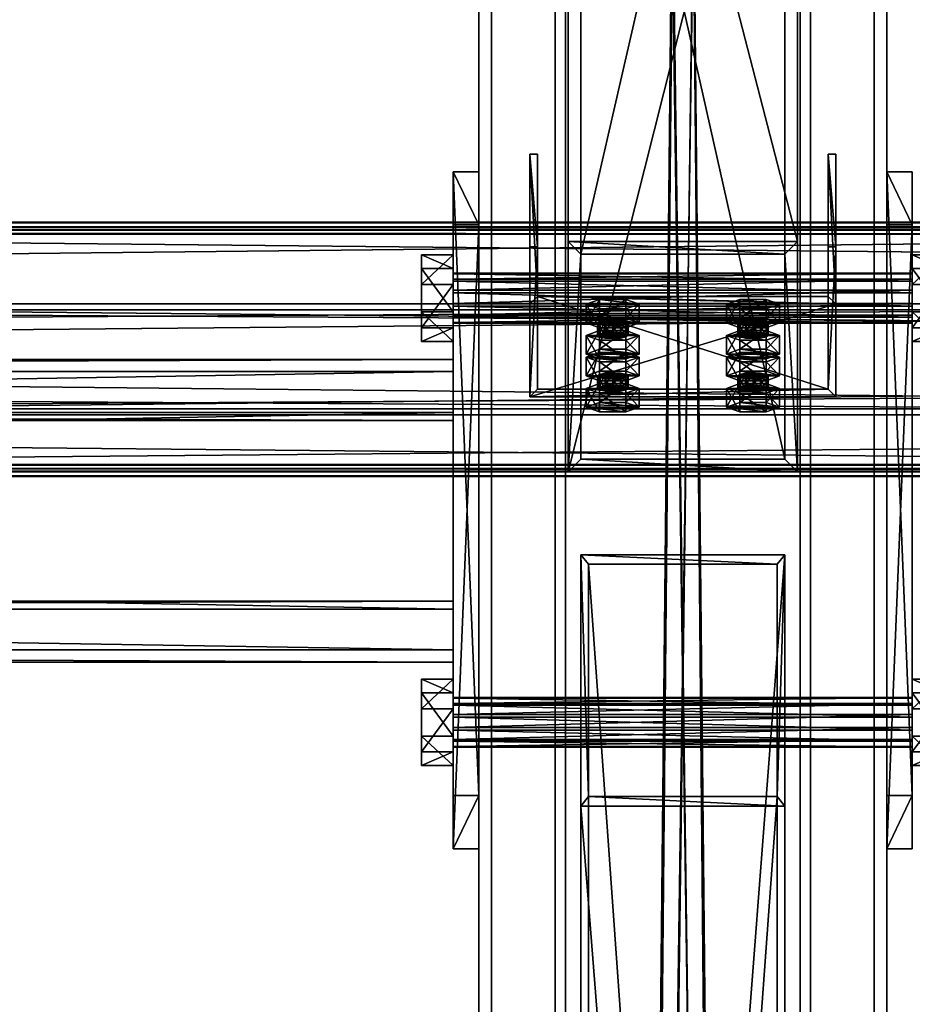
# Model space of a CAD drawing. Header units: millimetres. Extents: x -333 to 67333, y -930 to 39730.
# Tile 482 of 656: x 22040 to 22390, y 13531 to 13917. Entities that reach past the tile are written whole.
import ezdxf

# ---------------------------------------------------------------- set-up
doc = ezdxf.new("R2010")
doc.units = ezdxf.units.MM
for name, color, linetype in [('13', 7, 'Continuous'), ('3', 7, 'Continuous'), ('4', 7, 'Continuous'), ('5', 7, 'Continuous'), ('6', 7, 'Continuous'), ('7', 7, 'Continuous'), ('95', 7, 'Continuous'), ('99', 7, 'Continuous')]:
    doc.layers.add(name, color=color, linetype=linetype)

msp = doc.modelspace()

# ---------------------------------------------------------------- meshes
at = {"layer": '13', "color": 30}
mesh = msp.add_polyface(dxfattribs=at)
corners = [(22900.01, 13834.19, 6372.77), (22900.01, 13761.8, 6357.38), (16100.01, 13761.8, 6357.38), (16100.01, 13834.19, 6372.77), (22900.01, 13802.97, 6163.71), (16100.01, 13802.97, 6163.71), (22900.01, 13742.32, 6150.82), (16100.01, 13742.32, 6150.82), (22900.01, 13739.62, 6163.54), (16100.01, 13739.62, 6163.54), (22900.01, 13737.67, 6163.12), (16100.01, 13737.67, 6163.12), (22900.01, 13740.78, 6148.45), (16100.01, 13740.78, 6148.45), (22900.01, 13805.34, 6162.17), (16100.01, 13805.34, 6162.17), (22900.01, 13764.18, 6355.84), (16100.01, 13764.18, 6355.84), (22900.01, 13832.65, 6370.4), (16100.01, 13832.65, 6370.4), (22900.01, 13835.35, 6357.68), (16100.01, 13835.35, 6357.68), (22900.01, 13837.31, 6358.1), (16100.01, 13837.31, 6358.1)]
mesh.append_faces([[corners[k] for k in face] for face in [(0, 2, 3, 3), (1, 5, 2, 2), (4, 7, 5, 5), (6, 9, 7, 7), (8, 11, 9, 9), (10, 13, 11, 11), (12, 15, 13, 13), (14, 17, 15, 15), (16, 19, 17, 17), (18, 21, 19, 19), (20, 23, 21, 21), (22, 3, 23, 23), (8, 12, 10, 10), (20, 0, 22, 22), (13, 9, 11, 11)]], dxfattribs={"vtx0": -1, "color": 30})
mesh.append_faces([[corners[k] for k in face] for face in [(12, 6, 14, 14), (14, 1, 16, 16), (16, 0, 18, 18), (18, 0, 20, 20), (3, 19, 23, 23), (19, 2, 17, 17), (17, 2, 15, 15), (15, 5, 13, 13)]], dxfattribs={"vtx0": -1, "vtx1": -1, "color": 30})
mesh.append_faces([[corners[k] for k in face] for face in [(12, 8, 6, 6), (14, 6, 4, 4), (14, 4, 1, 1), (16, 1, 0, 0), (19, 3, 2, 2), (15, 2, 5, 5), (13, 5, 7, 7), (13, 7, 9, 9)]], dxfattribs={"vtx0": -1, "vtx2": -1, "vtx3": -1, "color": 30})
mesh.append_faces([[corners[k] for k in face] for face in [(21, 23, 19, 19)]], dxfattribs={"vtx1": -1, "color": 30})
mesh.append_faces([[corners[k] for k in face] for face in [(0, 1, 2, 2), (1, 4, 5, 5), (4, 6, 7, 7), (6, 8, 9, 9), (8, 10, 11, 11), (10, 12, 13, 13), (12, 14, 15, 15), (14, 16, 17, 17), (16, 18, 19, 19), (18, 20, 21, 21), (20, 22, 23, 23), (22, 0, 3, 3)]], dxfattribs={"vtx2": -1, "vtx3": -1, "color": 30})
mesh = msp.add_polyface(dxfattribs=at)
corners = [(28500.01, 13834.19, 6372.77), (28500.01, 13761.8, 6357.38), (21700.01, 13761.8, 6357.38), (21700.01, 13834.19, 6372.77), (28500.01, 13802.97, 6163.71), (21700.01, 13802.97, 6163.71), (28500.01, 13742.32, 6150.82), (21700.01, 13742.32, 6150.82), (28500.01, 13739.62, 6163.54), (21700.01, 13739.62, 6163.54), (28500.01, 13737.67, 6163.12), (21700.01, 13737.67, 6163.12), (28500.01, 13740.78, 6148.45), (21700.01, 13740.78, 6148.45), (28500.01, 13805.34, 6162.17), (21700.01, 13805.34, 6162.17), (28500.01, 13764.18, 6355.84), (21700.01, 13764.18, 6355.84), (28500.01, 13832.65, 6370.4), (21700.01, 13832.65, 6370.4), (28500.01, 13835.35, 6357.68), (21700.01, 13835.35, 6357.68), (28500.01, 13837.31, 6358.1), (21700.01, 13837.31, 6358.1)]
mesh.append_faces([[corners[k] for k in face] for face in [(0, 2, 3, 3), (1, 5, 2, 2), (4, 7, 5, 5), (6, 9, 7, 7), (8, 11, 9, 9), (10, 13, 11, 11), (12, 15, 13, 13), (14, 17, 15, 15), (16, 19, 17, 17), (18, 21, 19, 19), (20, 23, 21, 21), (22, 3, 23, 23), (18, 22, 20, 20), (8, 12, 10, 10), (13, 9, 11, 11)]], dxfattribs={"vtx0": -1, "color": 30})
mesh.append_faces([[corners[k] for k in face] for face in [(1, 16, 4, 4), (16, 0, 18, 18), (22, 18, 0, 0), (12, 6, 14, 14), (3, 19, 23, 23), (19, 2, 17, 17), (17, 2, 15, 15), (15, 5, 13, 13)]], dxfattribs={"vtx0": -1, "vtx1": -1, "color": 30})
mesh.append_faces([[corners[k] for k in face] for face in [(16, 1, 0, 0), (4, 16, 14, 14), (12, 8, 6, 6), (14, 6, 4, 4), (19, 3, 2, 2), (15, 2, 5, 5), (13, 5, 7, 7), (13, 7, 9, 9)]], dxfattribs={"vtx0": -1, "vtx2": -1, "vtx3": -1, "color": 30})
mesh.append_faces([[corners[k] for k in face] for face in [(21, 23, 19, 19)]], dxfattribs={"vtx1": -1, "color": 30})
mesh.append_faces([[corners[k] for k in face] for face in [(0, 1, 2, 2), (1, 4, 5, 5), (4, 6, 7, 7), (6, 8, 9, 9), (8, 10, 11, 11), (10, 12, 13, 13), (12, 14, 15, 15), (14, 16, 17, 17), (16, 18, 19, 19), (18, 20, 21, 21), (20, 22, 23, 23), (22, 0, 3, 3)]], dxfattribs={"vtx2": -1, "vtx3": -1, "color": 30})
at = {"layer": '3', "color": 91}
mesh = msp.add_polyface(dxfattribs=at)
corners = [(22263, 13703.27, 5976.91), (22337, 13703.27, 5976.91), (22337, 12663.27, 3783.11), (22263, 12663.27, 3783.11), (22337, 13612.2, 5957.55), (22337, 12596.4, 3814.81), (22263, 13612.2, 5957.55), (22263, 12596.4, 3814.81), (22260, 13706.96, 5977.69), (22260, 13608.51, 5956.77), (22260, 12593.69, 3816.09), (22260, 12665.98, 3781.82), (22340, 13608.51, 5956.77), (22340, 12593.69, 3816.09), (22340, 13706.96, 5977.69), (22340, 12665.98, 3781.82)]
mesh.append_faces([[corners[k] for k in face] for face in [(0, 2, 3, 3), (1, 5, 2, 2), (4, 7, 5, 5), (6, 3, 7, 7), (8, 10, 11, 11), (9, 13, 10, 10), (12, 15, 13, 13), (14, 11, 15, 15)]], dxfattribs={"vtx0": -1, "color": 91})
mesh.append_faces([[corners[k] for k in face] for face in [(9, 6, 12, 12), (6, 8, 0, 0), (0, 8, 1, 1), (12, 4, 14, 14), (4, 12, 6, 6), (14, 1, 8, 8), (11, 3, 15, 15), (3, 10, 7, 7), (7, 10, 5, 5), (15, 2, 13, 13), (2, 15, 3, 3), (13, 5, 10, 10)]], dxfattribs={"vtx0": -1, "vtx1": -1, "color": 91})
mesh.append_faces([[corners[k] for k in face] for face in [(6, 9, 8, 8), (14, 4, 1, 1), (3, 11, 10, 10), (13, 2, 5, 5)]], dxfattribs={"vtx0": -1, "vtx2": -1, "vtx3": -1, "color": 91})
mesh.append_faces([[corners[k] for k in face] for face in [(0, 1, 2, 2), (1, 4, 5, 5), (4, 6, 7, 7), (6, 0, 3, 3), (8, 9, 10, 10), (9, 12, 13, 13), (12, 14, 15, 15), (14, 8, 11, 11)]], dxfattribs={"vtx2": -1, "vtx3": -1, "color": 91})
at = {"layer": '4', "color": 171}
mesh = msp.add_polyface(dxfattribs=at)
corners = [(22340, 13744.47, 5985.67), (22260, 13744.47, 5985.67), (22260, 14100.59, 5226.59), (22340, 14100.59, 5226.59), (22260, 13824.82, 6002.74), (22260, 14173.01, 5260.57), (22340, 13824.82, 6002.74), (22340, 14173.01, 5260.57), (22345, 13739.44, 5984.6), (22345, 13829.84, 6003.81), (22345, 14177.54, 5262.69), (22345, 14096.06, 5224.47), (22255, 13829.84, 6003.81), (22255, 14177.54, 5262.69), (22255, 13739.44, 5984.6), (22255, 14096.06, 5224.47)]
mesh.append_faces([[corners[k] for k in face] for face in [(0, 2, 3, 3), (1, 5, 2, 2), (4, 7, 5, 5), (6, 3, 7, 7), (8, 10, 11, 11), (9, 13, 10, 10), (12, 15, 13, 13), (14, 11, 15, 15)]], dxfattribs={"vtx0": -1, "color": 171})
mesh.append_faces([[corners[k] for k in face] for face in [(9, 6, 12, 12), (6, 8, 0, 0), (0, 8, 1, 1), (12, 4, 14, 14), (4, 12, 6, 6), (14, 1, 8, 8), (11, 3, 15, 15), (3, 10, 7, 7), (7, 10, 5, 5), (15, 2, 13, 13), (2, 15, 3, 3), (13, 5, 10, 10)]], dxfattribs={"vtx0": -1, "vtx1": -1, "color": 171})
mesh.append_faces([[corners[k] for k in face] for face in [(6, 9, 8, 8), (14, 4, 1, 1), (3, 11, 10, 10), (13, 2, 5, 5)]], dxfattribs={"vtx0": -1, "vtx2": -1, "vtx3": -1, "color": 171})
mesh.append_faces([[corners[k] for k in face] for face in [(0, 1, 2, 2), (1, 4, 5, 5), (4, 6, 7, 7), (6, 0, 3, 3), (8, 9, 10, 10), (9, 12, 13, 13), (12, 14, 15, 15), (14, 8, 11, 11)]], dxfattribs={"vtx2": -1, "vtx3": -1, "color": 171})
at = {"layer": '5', "color": 131}
mesh = msp.add_polyface(dxfattribs=at)
corners = [(22346, 9415, 2984), (22254, 9415, 2984), (22254, 19384.97, 2984), (22346, 19384.97, 2984), (22254, 9415, 3076), (22254, 19384.97, 3076), (22346, 9415, 3076), (22346, 19384.97, 3076), (22350, 9415, 2980), (22350, 9415, 3080), (22350, 19384.97, 3080), (22350, 19384.97, 2980), (22250, 9415, 3080), (22250, 19384.97, 3080), (22250, 9415, 2980), (22250, 19384.97, 2980)]
mesh.append_faces([[corners[k] for k in face] for face in [(0, 2, 3, 3), (1, 5, 2, 2), (4, 7, 5, 5), (6, 3, 7, 7), (8, 10, 11, 11), (9, 13, 10, 10), (12, 15, 13, 13), (14, 11, 15, 15)]], dxfattribs={"vtx0": -1, "color": 131})
mesh.append_faces([[corners[k] for k in face] for face in [(9, 6, 12, 12), (6, 8, 0, 0), (0, 8, 1, 1), (12, 4, 14, 14), (4, 12, 6, 6), (14, 1, 8, 8), (11, 3, 15, 15), (3, 10, 7, 7), (7, 10, 5, 5), (15, 2, 13, 13), (2, 15, 3, 3), (13, 5, 10, 10)]], dxfattribs={"vtx0": -1, "vtx1": -1, "color": 131})
mesh.append_faces([[corners[k] for k in face] for face in [(6, 9, 8, 8), (14, 4, 1, 1), (3, 11, 10, 10), (13, 2, 5, 5)]], dxfattribs={"vtx0": -1, "vtx2": -1, "vtx3": -1, "color": 131})
mesh.append_faces([[corners[k] for k in face] for face in [(0, 1, 2, 2), (1, 4, 5, 5), (4, 6, 7, 7), (6, 0, 3, 3), (8, 9, 10, 10), (9, 12, 13, 13), (12, 14, 15, 15), (14, 8, 11, 11)]], dxfattribs={"vtx2": -1, "vtx3": -1, "color": 131})
mesh = msp.add_polyface(dxfattribs=at)
corners = [(16789.96, 13688.8, 6008.63), (16789.96, 13778.79, 6027.75), (22209.97, 13778.79, 6027.75), (22209.97, 13688.8, 6008.63), (16789.96, 13759.67, 6117.74), (22209.97, 13759.67, 6117.74), (16789.96, 13669.68, 6098.62), (22209.97, 13669.68, 6098.62), (16789.96, 13685.72, 6003.88), (16789.96, 13664.93, 6101.7), (22209.97, 13664.93, 6101.7), (22209.97, 13685.72, 6003.88), (16789.96, 13762.75, 6122.49), (22209.97, 13762.75, 6122.49), (16789.96, 13783.54, 6024.67), (22209.97, 13783.54, 6024.67)]
mesh.append_faces([[corners[k] for k in face] for face in [(0, 2, 3, 3), (1, 5, 2, 2), (4, 7, 5, 5), (6, 3, 7, 7), (8, 10, 11, 11), (9, 13, 10, 10), (12, 15, 13, 13), (14, 11, 15, 15)]], dxfattribs={"vtx0": -1, "color": 131})
mesh.append_faces([[corners[k] for k in face] for face in [(8, 6, 9, 9), (6, 8, 0, 0), (0, 8, 1, 1), (12, 4, 14, 14), (4, 9, 6, 6), (11, 3, 15, 15), (3, 10, 7, 7), (7, 10, 5, 5), (15, 2, 13, 13), (2, 15, 3, 3), (13, 5, 10, 10)]], dxfattribs={"vtx0": -1, "vtx1": -1, "color": 131})
mesh.append_faces([[corners[k] for k in face] for face in [(1, 8, 14, 14), (4, 12, 9, 9), (14, 4, 1, 1), (3, 11, 10, 10), (13, 2, 5, 5)]], dxfattribs={"vtx0": -1, "vtx2": -1, "vtx3": -1, "color": 131})
mesh.append_faces([[corners[k] for k in face] for face in [(0, 1, 2, 2), (1, 4, 5, 5), (4, 6, 7, 7), (6, 0, 3, 3), (8, 9, 10, 10), (9, 12, 13, 13), (12, 14, 15, 15), (14, 8, 11, 11)]], dxfattribs={"vtx2": -1, "vtx3": -1, "color": 131})
at = {"layer": '6', "color": 2}
mesh = msp.add_polyface(dxfattribs=at)
corners = [(22380, 19380.14, 7183.53), (22220, 19380.14, 7183.53), (22220, 7954.94, 4755.1), (22380, 7954.94, 4755.1), (22380, 19380.14, 7347.1), (22380, 7921.68, 4911.61), (22220, 19380.14, 7347.1), (22220, 7921.68, 4911.61), (22225, 7953.9, 4759.99), (22375, 7953.9, 4759.99), (22375, 7922.72, 4906.72), (22225, 7922.72, 4906.72), (22375, 19380.14, 7188.64), (22375, 19380.14, 7341.99), (22225, 19380.14, 7188.64), (22225, 19380.14, 7341.99)]
mesh.append_faces([[corners[k] for k in face] for face in [(0, 2, 3, 3), (4, 3, 5, 5), (6, 5, 7, 7), (1, 7, 2, 2), (12, 10, 9, 9), (14, 9, 8, 8), (15, 8, 11, 11), (13, 11, 10, 10)]], dxfattribs={"vtx0": -1, "color": 2})
mesh.append_faces([[corners[k] for k in face] for face in [(2, 8, 3, 3), (8, 7, 11, 11), (11, 7, 10, 10), (3, 9, 5, 5), (9, 3, 8, 8), (5, 10, 7, 7), (0, 12, 1, 1), (12, 4, 13, 13), (13, 4, 15, 15), (1, 14, 6, 6), (14, 1, 12, 12), (6, 15, 4, 4)]], dxfattribs={"vtx0": -1, "vtx1": -1, "color": 2})
mesh.append_faces([[corners[k] for k in face] for face in [(8, 2, 7, 7), (5, 9, 10, 10), (12, 0, 4, 4), (6, 14, 15, 15)]], dxfattribs={"vtx0": -1, "vtx2": -1, "vtx3": -1, "color": 2})
mesh.append_faces([[corners[k] for k in face] for face in [(0, 1, 2, 2), (4, 0, 3, 3), (6, 4, 5, 5), (1, 6, 7, 7), (12, 13, 10, 10), (14, 12, 9, 9), (15, 14, 8, 8), (13, 15, 11, 11)]], dxfattribs={"vtx2": -1, "vtx3": -1, "color": 2})
at = {"layer": '7', "color": 6}
mesh = msp.add_polyface(dxfattribs=at)
corners = [(22240.01, 13768.96, 6333.35), (22360.01, 13768.96, 6333.35), (22360.01, 13805.34, 6162.17), (22240.01, 13805.34, 6162.17), (22360.01, 13827.65, 6345.82), (22360.01, 13864.03, 6174.64), (22357.01, 13827.65, 6345.82), (22357.01, 13864.03, 6174.64), (22357.01, 13771.89, 6333.97), (22357.01, 13808.28, 6162.79), (22243.01, 13771.89, 6333.97), (22243.01, 13808.28, 6162.79), (22243.01, 13827.65, 6345.82), (22243.01, 13864.03, 6174.64), (22240.01, 13827.65, 6345.82), (22240.01, 13864.03, 6174.64)]
mesh.append_faces([[corners[k] for k in face] for face in [(0, 2, 3, 3), (1, 5, 2, 2), (4, 7, 5, 5), (6, 9, 7, 7), (8, 11, 9, 9), (10, 13, 11, 11), (12, 15, 13, 13), (14, 3, 15, 15), (12, 0, 14, 14), (7, 2, 5, 5)]], dxfattribs={"vtx0": -1, "color": 6})
mesh.append_faces([[corners[k] for k in face] for face in [(1, 8, 4, 4), (8, 0, 10, 10), (10, 0, 12, 12), (3, 11, 15, 15), (11, 2, 9, 9), (9, 2, 7, 7)]], dxfattribs={"vtx0": -1, "vtx1": -1, "color": 6})
mesh.append_faces([[corners[k] for k in face] for face in [(8, 1, 0, 0), (11, 3, 2, 2)]], dxfattribs={"vtx0": -1, "vtx2": -1, "vtx3": -1, "color": 6})
mesh.append_faces([[corners[k] for k in face] for face in [(6, 4, 8, 8), (13, 15, 11, 11)]], dxfattribs={"vtx1": -1, "color": 6})
mesh.append_faces([[corners[k] for k in face] for face in [(0, 1, 2, 2), (1, 4, 5, 5), (4, 6, 7, 7), (6, 8, 9, 9), (8, 10, 11, 11), (10, 12, 13, 13), (12, 14, 15, 15), (14, 0, 3, 3)]], dxfattribs={"vtx2": -1, "vtx3": -1, "color": 6})
at = {"layer": '95', "color": 7}
mesh = msp.add_polyface(dxfattribs=at)
corners = [(22209.97, 13651.08, 6047.59), (22209.97, 13650.81, 6042.42), (22389.97, 13650.81, 6042.42), (22389.97, 13651.08, 6047.59), (22209.97, 13647.99, 6038.08), (22389.97, 13647.99, 6038.08), (22209.97, 13643.38, 6035.73), (22389.97, 13643.38, 6035.73), (22209.97, 13638.21, 6036), (22389.97, 13638.21, 6036), (22209.97, 13633.87, 6038.82), (22389.97, 13633.87, 6038.82), (22209.97, 13631.52, 6043.43), (22389.97, 13631.52, 6043.43), (22209.97, 13631.79, 6048.6), (22389.97, 13631.79, 6048.6), (22209.97, 13634.61, 6052.94), (22389.97, 13634.61, 6052.94), (22209.97, 13639.22, 6055.29), (22389.97, 13639.22, 6055.29), (22209.97, 13644.39, 6055.02), (22389.97, 13644.39, 6055.02), (22209.97, 13648.73, 6052.2), (22389.97, 13648.73, 6052.2), (22389.97, 13658.24, 6049.11), (22389.97, 13652.89, 6032.64), (22402.47, 13652.89, 6032.64), (22402.47, 13658.24, 6049.11), (22389.97, 13635.95, 6029.04), (22402.47, 13635.95, 6029.04), (22389.97, 13624.36, 6041.91), (22402.47, 13624.36, 6041.91), (22389.97, 13629.71, 6058.39), (22402.47, 13629.71, 6058.39), (22389.97, 13646.65, 6061.99), (22402.47, 13646.65, 6061.99), (22197.47, 13658.24, 6049.11), (22197.47, 13652.89, 6032.64), (22209.97, 13652.89, 6032.64), (22209.97, 13658.24, 6049.11), (22197.47, 13635.95, 6029.04), (22209.97, 13635.95, 6029.04), (22197.47, 13624.36, 6041.91), (22209.97, 13624.36, 6041.91), (22197.47, 13629.71, 6058.39), (22209.97, 13629.71, 6058.39), (22197.47, 13646.65, 6061.99), (22209.97, 13646.65, 6061.99), (22209.97, 13817.37, 6082.94), (22209.97, 13817.1, 6077.77), (22389.97, 13817.1, 6077.77), (22389.97, 13817.37, 6082.94), (22209.97, 13814.28, 6073.43), (22389.97, 13814.28, 6073.43), (22209.97, 13809.67, 6071.08), (22389.97, 13809.67, 6071.08), (22209.97, 13804.5, 6071.35), (22389.97, 13804.5, 6071.35), (22209.97, 13800.16, 6074.17), (22389.97, 13800.16, 6074.17), (22209.97, 13797.81, 6078.78), (22389.97, 13797.81, 6078.78), (22209.97, 13798.08, 6083.95), (22389.97, 13798.08, 6083.95), (22209.97, 13800.9, 6088.29), (22389.97, 13800.9, 6088.29), (22209.97, 13805.51, 6090.64), (22389.97, 13805.51, 6090.64), (22209.97, 13810.68, 6090.37), (22389.97, 13810.68, 6090.37), (22209.97, 13815.02, 6087.55), (22389.97, 13815.02, 6087.55), (22389.97, 13824.53, 6084.46), (22389.97, 13819.18, 6067.99), (22402.47, 13819.18, 6067.99), (22402.47, 13824.53, 6084.46), (22389.97, 13802.24, 6064.38), (22402.47, 13802.24, 6064.38), (22389.97, 13790.65, 6077.26), (22402.47, 13790.65, 6077.26), (22389.97, 13796, 6093.73), (22402.47, 13796, 6093.73), (22389.97, 13812.94, 6097.33), (22402.47, 13812.94, 6097.33), (22197.47, 13824.53, 6084.46), (22197.47, 13819.18, 6067.99), (22209.97, 13819.18, 6067.99), (22209.97, 13824.53, 6084.46), (22197.47, 13802.24, 6064.38), (22209.97, 13802.24, 6064.38), (22197.47, 13790.65, 6077.26), (22209.97, 13790.65, 6077.26), (22197.47, 13796, 6093.73), (22209.97, 13796, 6093.73), (22197.47, 13812.94, 6097.33), (22209.97, 13812.94, 6097.33)]
mesh.append_faces([[corners[k] for k in face] for face in [(0, 2, 3, 3), (1, 5, 2, 2), (4, 7, 5, 5), (6, 9, 7, 7), (8, 11, 9, 9), (10, 13, 11, 11), (12, 15, 13, 13), (14, 17, 15, 15), (16, 19, 17, 17), (18, 21, 19, 19), (20, 23, 21, 21), (22, 3, 23, 23), (4, 8, 6, 6), (16, 20, 18, 18), (21, 17, 19, 19), (9, 5, 7, 7), (24, 26, 27, 27), (25, 29, 26, 26), (28, 31, 29, 29), (30, 33, 31, 31), (32, 35, 33, 33), (34, 27, 35, 35), (25, 30, 28, 28), (32, 24, 34, 34), (27, 33, 35, 35), (31, 26, 29, 29), (36, 38, 39, 39), (37, 41, 38, 38), (40, 43, 41, 41), (42, 45, 43, 43), (44, 47, 45, 45), (46, 39, 47, 47), (37, 42, 40, 40), (44, 36, 46, 46), (39, 45, 47, 47), (43, 38, 41, 41), (48, 50, 51, 51), (49, 53, 50, 50), (52, 55, 53, 53), (54, 57, 55, 55), (56, 59, 57, 57), (58, 61, 59, 59), (60, 63, 61, 61), (62, 65, 63, 63), (64, 67, 65, 65), (66, 69, 67, 67), (68, 71, 69, 69), (70, 51, 71, 71), (52, 56, 54, 54), (64, 68, 66, 66), (71, 67, 69, 69), (57, 53, 55, 55), (72, 74, 75, 75), (73, 77, 74, 74), (76, 79, 77, 77), (78, 81, 79, 79), (80, 83, 81, 81), (82, 75, 83, 83), (73, 78, 76, 76), (80, 72, 82, 82), (75, 81, 83, 83), (79, 74, 77, 77), (84, 86, 87, 87), (85, 89, 86, 86), (88, 91, 89, 89), (90, 93, 91, 91), (92, 95, 93, 93), (94, 87, 95, 95), (85, 90, 88, 88), (92, 84, 94, 94), (87, 93, 95, 95), (91, 86, 89, 89)]], dxfattribs={"vtx0": -1, "color": 7})
mesh.append_faces([[corners[k] for k in face] for face in [(8, 4, 10, 10), (10, 1, 12, 12), (12, 0, 14, 14), (14, 22, 16, 16), (17, 23, 15, 15), (15, 3, 13, 13), (13, 5, 11, 11), (11, 5, 9, 9), (30, 24, 32, 32), (33, 26, 31, 31), (42, 37, 44, 44), (45, 39, 43, 43), (56, 52, 58, 58), (58, 49, 60, 60), (60, 48, 62, 62), (62, 70, 64, 64), (67, 71, 65, 65), (65, 71, 63, 63), (63, 51, 61, 61), (61, 50, 59, 59), (59, 53, 57, 57), (78, 72, 80, 80), (81, 74, 79, 79), (90, 85, 92, 92), (93, 86, 91, 91)]], dxfattribs={"vtx0": -1, "vtx1": -1, "color": 7})
mesh.append_faces([[corners[k] for k in face] for face in [(10, 4, 1, 1), (12, 1, 0, 0), (14, 0, 22, 22), (16, 22, 20, 20), (17, 21, 23, 23), (15, 23, 3, 3), (13, 3, 2, 2), (13, 2, 5, 5), (30, 25, 24, 24), (33, 27, 26, 26), (44, 37, 36, 36), (43, 39, 38, 38), (58, 52, 49, 49), (60, 49, 48, 48), (62, 48, 70, 70), (64, 70, 68, 68), (63, 71, 51, 51), (61, 51, 50, 50), (59, 50, 53, 53), (78, 73, 72, 72), (81, 75, 74, 74), (92, 85, 84, 84), (93, 87, 86, 86)]], dxfattribs={"vtx0": -1, "vtx2": -1, "vtx3": -1, "color": 7})
mesh.append_faces([[corners[k] for k in face] for face in [(0, 1, 2, 2), (1, 4, 5, 5), (4, 6, 7, 7), (6, 8, 9, 9), (8, 10, 11, 11), (10, 12, 13, 13), (12, 14, 15, 15), (14, 16, 17, 17), (16, 18, 19, 19), (18, 20, 21, 21), (20, 22, 23, 23), (22, 0, 3, 3), (24, 25, 26, 26), (25, 28, 29, 29), (28, 30, 31, 31), (30, 32, 33, 33), (32, 34, 35, 35), (34, 24, 27, 27), (36, 37, 38, 38), (37, 40, 41, 41), (40, 42, 43, 43), (42, 44, 45, 45), (44, 46, 47, 47), (46, 36, 39, 39), (48, 49, 50, 50), (49, 52, 53, 53), (52, 54, 55, 55), (54, 56, 57, 57), (56, 58, 59, 59), (58, 60, 61, 61), (60, 62, 63, 63), (62, 64, 65, 65), (64, 66, 67, 67), (66, 68, 69, 69), (68, 70, 71, 71), (70, 48, 51, 51), (72, 73, 74, 74), (73, 76, 77, 77), (76, 78, 79, 79), (78, 80, 81, 81), (80, 82, 83, 83), (82, 72, 75, 75), (84, 85, 86, 86), (85, 88, 89, 89), (88, 90, 91, 91), (90, 92, 93, 93), (92, 94, 95, 95), (94, 84, 87, 87)]], dxfattribs={"vtx2": -1, "vtx3": -1, "color": 7})
at = {"layer": '95', "color": 20}
mesh = msp.add_polyface(dxfattribs=at)
corners = [(22266.51, 13792.99, 6210.66), (22267.31, 13798.5, 6208.77), (22266.51, 13797.88, 6211.7), (22267.31, 13793.61, 6207.73), (22269.51, 13794.07, 6205.58), (22269.51, 13798.96, 6206.62), (22272.51, 13794.24, 6204.79), (22272.51, 13799.13, 6205.83), (22275.51, 13794.07, 6205.58), (22275.51, 13798.96, 6206.62), (22277.71, 13793.61, 6207.73), (22277.71, 13798.5, 6208.77), (22278.51, 13797.88, 6211.7), (22278.51, 13792.99, 6210.66), (22277.71, 13797.26, 6214.64), (22267.31, 13792.37, 6213.6), (22267.31, 13797.26, 6214.64), (22269.51, 13796.8, 6216.78), (22275.51, 13796.8, 6216.78), (22272.51, 13796.63, 6217.57), (22262.12, 13797.88, 6211.7), (22267.31, 13799.75, 6202.9), (22267.31, 13807.09, 6204.46), (22262.12, 13805.22, 6213.26), (22277.71, 13799.75, 6202.9), (22277.71, 13807.09, 6204.46), (22282.9, 13797.88, 6211.7), (22282.9, 13805.22, 6213.26), (22277.71, 13796.01, 6220.51), (22277.71, 13803.35, 6222.06), (22267.31, 13796.01, 6220.51), (22267.31, 13803.35, 6222.06)]
mesh.append_faces([[corners[k] for k in face] for face in [(0, 1, 2, 2), (3, 5, 1, 1), (4, 7, 5, 5), (6, 9, 7, 7), (8, 11, 9, 9), (10, 12, 11, 11), (13, 14, 12, 12), (15, 2, 16, 16), (17, 18, 19, 19), (9, 5, 7, 7), (20, 22, 23, 23), (21, 25, 22, 22), (24, 27, 25, 25), (26, 29, 27, 27), (28, 31, 29, 29), (30, 23, 31, 31), (21, 26, 24, 24), (28, 20, 30, 30), (23, 29, 31, 31), (27, 22, 25, 25)]], dxfattribs={"vtx0": -1, "color": 20})
mesh.append_faces([[corners[k] for k in face] for face in [(18, 16, 14, 14), (14, 2, 12, 12), (12, 1, 11, 11), (11, 5, 9, 9), (26, 20, 28, 28), (29, 23, 27, 27)]], dxfattribs={"vtx0": -1, "vtx1": -1, "color": 20})
mesh.append_faces([[corners[k] for k in face] for face in [(18, 17, 16, 16), (14, 16, 2, 2), (12, 2, 1, 1), (11, 1, 5, 5), (26, 21, 20, 20), (27, 23, 22, 22)]], dxfattribs={"vtx0": -1, "vtx2": -1, "vtx3": -1, "color": 20})
mesh.append_faces([[corners[k] for k in face] for face in [(3, 4, 5, 5), (4, 6, 7, 7), (6, 8, 9, 9), (8, 10, 11, 11), (20, 21, 22, 22), (21, 24, 25, 25), (24, 26, 27, 27), (26, 28, 29, 29), (28, 30, 31, 31), (30, 20, 23, 23)]], dxfattribs={"vtx2": -1, "vtx3": -1, "color": 20})
mesh = msp.add_polyface(dxfattribs=at)
corners = [(22321.51, 13792.99, 6210.66), (22322.31, 13798.5, 6208.77), (22321.51, 13797.88, 6211.7), (22322.31, 13793.61, 6207.73), (22324.51, 13794.07, 6205.58), (22324.51, 13798.96, 6206.62), (22327.51, 13794.24, 6204.79), (22327.51, 13799.13, 6205.83), (22330.51, 13794.07, 6205.58), (22330.51, 13798.96, 6206.62), (22332.71, 13793.61, 6207.73), (22332.71, 13798.5, 6208.77), (22333.51, 13797.88, 6211.7), (22333.51, 13792.99, 6210.66), (22332.71, 13797.26, 6214.64), (22322.31, 13792.37, 6213.6), (22322.31, 13797.26, 6214.64), (22324.51, 13796.8, 6216.78), (22330.51, 13796.8, 6216.78), (22327.51, 13796.63, 6217.57), (22317.12, 13797.88, 6211.7), (22322.31, 13799.75, 6202.9), (22322.31, 13807.09, 6204.46), (22317.12, 13805.22, 6213.26), (22332.71, 13799.75, 6202.9), (22332.71, 13807.09, 6204.46), (22337.9, 13797.88, 6211.7), (22337.9, 13805.22, 6213.26), (22332.71, 13796.01, 6220.51), (22332.71, 13803.35, 6222.06), (22322.31, 13796.01, 6220.51), (22322.31, 13803.35, 6222.06)]
mesh.append_faces([[corners[k] for k in face] for face in [(0, 1, 2, 2), (3, 5, 1, 1), (4, 7, 5, 5), (6, 9, 7, 7), (8, 11, 9, 9), (10, 12, 11, 11), (13, 14, 12, 12), (15, 2, 16, 16), (17, 18, 19, 19), (9, 5, 7, 7), (20, 22, 23, 23), (21, 25, 22, 22), (24, 27, 25, 25), (26, 29, 27, 27), (28, 31, 29, 29), (30, 23, 31, 31), (21, 26, 24, 24), (28, 20, 30, 30), (23, 29, 31, 31), (27, 22, 25, 25)]], dxfattribs={"vtx0": -1, "color": 20})
mesh.append_faces([[corners[k] for k in face] for face in [(18, 16, 14, 14), (14, 2, 12, 12), (12, 1, 11, 11), (11, 5, 9, 9), (26, 20, 28, 28), (29, 23, 27, 27)]], dxfattribs={"vtx0": -1, "vtx1": -1, "color": 20})
mesh.append_faces([[corners[k] for k in face] for face in [(18, 17, 16, 16), (14, 16, 2, 2), (12, 2, 1, 1), (11, 1, 5, 5), (26, 21, 20, 20), (27, 23, 22, 22)]], dxfattribs={"vtx0": -1, "vtx2": -1, "vtx3": -1, "color": 20})
mesh.append_faces([[corners[k] for k in face] for face in [(3, 4, 5, 5), (4, 6, 7, 7), (6, 8, 9, 9), (8, 10, 11, 11), (20, 21, 22, 22), (21, 24, 25, 25), (24, 26, 27, 27), (26, 28, 29, 29), (28, 30, 31, 31), (30, 20, 23, 23)]], dxfattribs={"vtx2": -1, "vtx3": -1, "color": 20})
mesh = msp.add_polyface(dxfattribs=at)
corners = [(22282.9, 13784.43, 6311.08), (22262.12, 13784.43, 6311.08), (22267.31, 13786.3, 6302.27), (22277.71, 13786.3, 6302.27), (22266.51, 13792.99, 6210.66), (22267.31, 13793.61, 6207.73), (22267.31, 13798.5, 6208.77), (22277.71, 13793.61, 6207.73), (22278.51, 13792.99, 6210.66), (22278.51, 13797.88, 6211.7), (22277.71, 13792.37, 6213.6), (22277.71, 13797.26, 6214.64), (22275.51, 13791.91, 6215.75), (22275.51, 13796.8, 6216.78), (22272.51, 13791.74, 6216.53), (22272.51, 13796.63, 6217.57), (22269.51, 13791.91, 6215.75), (22269.51, 13796.8, 6216.78), (22267.31, 13792.37, 6213.6), (22267.31, 13797.26, 6214.64), (22266.51, 13797.88, 6211.7), (22269.51, 13794.07, 6205.58), (22275.51, 13794.07, 6205.58), (22272.51, 13794.24, 6204.79), (22262.12, 13785.65, 6209.1), (22267.31, 13787.53, 6200.3), (22267.31, 13794.86, 6201.86), (22262.12, 13792.99, 6210.66), (22277.71, 13787.53, 6200.3), (22277.71, 13794.86, 6201.86), (22282.9, 13785.65, 6209.1), (22282.9, 13792.99, 6210.66), (22277.71, 13783.78, 6217.91), (22277.71, 13791.12, 6219.47), (22267.31, 13783.78, 6217.91), (22267.31, 13791.12, 6219.47)]
mesh.append_faces([[corners[k] for k in face] for face in [(0, 2, 3, 3), (10, 13, 11, 11), (12, 15, 13, 13), (14, 17, 15, 15), (16, 19, 17, 17), (21, 22, 23, 23), (12, 16, 14, 14), (24, 26, 27, 27), (25, 29, 26, 26), (28, 31, 29, 29), (30, 33, 31, 31), (32, 35, 33, 33), (34, 27, 35, 35), (25, 30, 28, 28), (27, 33, 35, 35), (31, 26, 29, 29)]], dxfattribs={"vtx0": -1, "color": 20})
mesh.append_faces([[corners[k] for k in face] for face in [(22, 21, 7, 7), (7, 5, 8, 8), (8, 4, 10, 10), (10, 18, 12, 12), (33, 27, 31, 31)]], dxfattribs={"vtx0": -1, "vtx1": -1, "color": 20})
mesh.append_faces([[corners[k] for k in face] for face in [(0, 1, 2, 2), (7, 21, 5, 5), (8, 5, 4, 4), (10, 4, 18, 18), (12, 18, 16, 16), (30, 25, 24, 24), (31, 27, 26, 26)]], dxfattribs={"vtx0": -1, "vtx2": -1, "vtx3": -1, "color": 20})
mesh.append_faces([[corners[k] for k in face] for face in [(4, 5, 6, 6), (7, 8, 9, 9), (8, 10, 11, 11), (10, 12, 13, 13), (12, 14, 15, 15), (14, 16, 17, 17), (16, 18, 19, 19), (18, 4, 20, 20), (24, 25, 26, 26), (25, 28, 29, 29), (28, 30, 31, 31), (30, 32, 33, 33), (32, 34, 35, 35), (34, 24, 27, 27)]], dxfattribs={"vtx2": -1, "vtx3": -1, "color": 20})
mesh = msp.add_polyface(dxfattribs=at)
corners = [(22337.9, 13784.43, 6311.08), (22317.12, 13784.43, 6311.08), (22322.31, 13786.3, 6302.27), (22332.71, 13786.3, 6302.27), (22321.51, 13792.99, 6210.66), (22322.31, 13793.61, 6207.73), (22322.31, 13798.5, 6208.77), (22332.71, 13793.61, 6207.73), (22333.51, 13792.99, 6210.66), (22333.51, 13797.88, 6211.7), (22332.71, 13792.37, 6213.6), (22332.71, 13797.26, 6214.64), (22330.51, 13791.91, 6215.75), (22330.51, 13796.8, 6216.78), (22327.51, 13791.74, 6216.53), (22327.51, 13796.63, 6217.57), (22324.51, 13791.91, 6215.75), (22324.51, 13796.8, 6216.78), (22322.31, 13792.37, 6213.6), (22322.31, 13797.26, 6214.64), (22321.51, 13797.88, 6211.7), (22324.51, 13794.07, 6205.58), (22330.51, 13794.07, 6205.58), (22327.51, 13794.24, 6204.79), (22317.12, 13785.65, 6209.1), (22322.31, 13787.53, 6200.3), (22322.31, 13794.86, 6201.86), (22317.12, 13792.99, 6210.66), (22332.71, 13787.53, 6200.3), (22332.71, 13794.86, 6201.86), (22337.9, 13785.65, 6209.1), (22337.9, 13792.99, 6210.66), (22332.71, 13783.78, 6217.91), (22332.71, 13791.12, 6219.47), (22322.31, 13783.78, 6217.91), (22322.31, 13791.12, 6219.47)]
mesh.append_faces([[corners[k] for k in face] for face in [(0, 2, 3, 3), (10, 13, 11, 11), (12, 15, 13, 13), (14, 17, 15, 15), (16, 19, 17, 17), (21, 22, 23, 23), (12, 16, 14, 14), (24, 26, 27, 27), (25, 29, 26, 26), (28, 31, 29, 29), (30, 33, 31, 31), (32, 35, 33, 33), (34, 27, 35, 35), (25, 30, 28, 28), (27, 33, 35, 35), (31, 26, 29, 29)]], dxfattribs={"vtx0": -1, "color": 20})
mesh.append_faces([[corners[k] for k in face] for face in [(22, 21, 7, 7), (7, 5, 8, 8), (8, 4, 10, 10), (10, 18, 12, 12), (33, 27, 31, 31)]], dxfattribs={"vtx0": -1, "vtx1": -1, "color": 20})
mesh.append_faces([[corners[k] for k in face] for face in [(0, 1, 2, 2), (7, 21, 5, 5), (8, 5, 4, 4), (10, 4, 18, 18), (12, 18, 16, 16), (30, 25, 24, 24), (31, 27, 26, 26)]], dxfattribs={"vtx0": -1, "vtx2": -1, "vtx3": -1, "color": 20})
mesh.append_faces([[corners[k] for k in face] for face in [(4, 5, 6, 6), (7, 8, 9, 9), (8, 10, 11, 11), (10, 12, 13, 13), (12, 14, 15, 15), (14, 16, 17, 17), (16, 18, 19, 19), (18, 4, 20, 20), (24, 25, 26, 26), (25, 28, 29, 29), (28, 30, 31, 31), (30, 32, 33, 33), (32, 34, 35, 35), (34, 24, 27, 27)]], dxfattribs={"vtx2": -1, "vtx3": -1, "color": 20})
mesh = msp.add_polyface(dxfattribs=at)
corners = [(22266.51, 13772.2, 6308.48), (22267.31, 13777.71, 6306.58), (22266.51, 13777.09, 6309.52), (22267.31, 13772.82, 6305.54), (22269.51, 13773.28, 6303.39), (22269.51, 13778.17, 6304.43), (22272.51, 13773.45, 6302.61), (22272.51, 13778.34, 6303.65), (22275.51, 13773.28, 6303.39), (22275.51, 13778.17, 6304.43), (22277.71, 13772.82, 6305.54), (22277.71, 13777.71, 6306.58), (22278.51, 13777.09, 6309.52), (22278.51, 13772.2, 6308.48), (22277.71, 13776.47, 6312.45), (22267.31, 13771.58, 6311.41), (22267.31, 13776.47, 6312.45), (22269.51, 13776.01, 6314.6), (22275.51, 13776.01, 6314.6), (22272.51, 13775.84, 6315.39), (22262.12, 13777.09, 6309.52), (22267.31, 13778.96, 6300.71), (22267.31, 13786.3, 6302.27), (22262.12, 13784.43, 6311.08), (22277.71, 13778.96, 6300.71), (22277.71, 13786.3, 6302.27), (22282.9, 13777.09, 6309.52), (22282.9, 13784.43, 6311.08), (22277.71, 13775.22, 6318.32), (22277.71, 13782.56, 6319.88), (22267.31, 13775.22, 6318.32), (22267.31, 13782.56, 6319.88), (22282.9, 13785.65, 6209.1), (22262.12, 13785.65, 6209.1), (22277.71, 13783.78, 6217.91), (22267.31, 13783.78, 6217.91)]
mesh.append_faces([[corners[k] for k in face] for face in [(0, 1, 2, 2), (3, 5, 1, 1), (4, 7, 5, 5), (6, 9, 7, 7), (8, 11, 9, 9), (10, 12, 11, 11), (13, 14, 12, 12), (15, 2, 16, 16), (17, 18, 19, 19), (9, 5, 7, 7), (20, 22, 23, 23), (21, 25, 22, 22), (24, 27, 25, 25), (26, 29, 27, 27), (28, 31, 29, 29), (30, 23, 31, 31), (21, 26, 24, 24), (28, 20, 30, 30), (23, 29, 31, 31), (34, 33, 35, 35)]], dxfattribs={"vtx0": -1, "color": 20})
mesh.append_faces([[corners[k] for k in face] for face in [(18, 16, 14, 14), (14, 2, 12, 12), (12, 1, 11, 11), (11, 5, 9, 9), (26, 20, 28, 28), (29, 23, 27, 27), (32, 33, 34, 34)]], dxfattribs={"vtx0": -1, "vtx1": -1, "color": 20})
mesh.append_faces([[corners[k] for k in face] for face in [(18, 17, 16, 16), (14, 16, 2, 2), (12, 2, 1, 1), (11, 1, 5, 5), (26, 21, 20, 20)]], dxfattribs={"vtx0": -1, "vtx2": -1, "vtx3": -1, "color": 20})
mesh.append_faces([[corners[k] for k in face] for face in [(3, 4, 5, 5), (4, 6, 7, 7), (6, 8, 9, 9), (8, 10, 11, 11), (20, 21, 22, 22), (21, 24, 25, 25), (24, 26, 27, 27), (26, 28, 29, 29), (28, 30, 31, 31), (30, 20, 23, 23)]], dxfattribs={"vtx2": -1, "vtx3": -1, "color": 20})
mesh = msp.add_polyface(dxfattribs=at)
corners = [(22321.51, 13772.2, 6308.48), (22322.31, 13777.71, 6306.58), (22321.51, 13777.09, 6309.52), (22322.31, 13772.82, 6305.54), (22324.51, 13773.28, 6303.39), (22324.51, 13778.17, 6304.43), (22327.51, 13773.45, 6302.61), (22327.51, 13778.34, 6303.65), (22330.51, 13773.28, 6303.39), (22330.51, 13778.17, 6304.43), (22332.71, 13772.82, 6305.54), (22332.71, 13777.71, 6306.58), (22333.51, 13777.09, 6309.52), (22333.51, 13772.2, 6308.48), (22332.71, 13776.47, 6312.45), (22322.31, 13771.58, 6311.41), (22322.31, 13776.47, 6312.45), (22324.51, 13776.01, 6314.6), (22330.51, 13776.01, 6314.6), (22327.51, 13775.84, 6315.39), (22317.12, 13777.09, 6309.52), (22322.31, 13778.96, 6300.71), (22322.31, 13786.3, 6302.27), (22317.12, 13784.43, 6311.08), (22332.71, 13778.96, 6300.71), (22332.71, 13786.3, 6302.27), (22337.9, 13777.09, 6309.52), (22337.9, 13784.43, 6311.08), (22332.71, 13775.22, 6318.32), (22332.71, 13782.56, 6319.88), (22322.31, 13775.22, 6318.32), (22322.31, 13782.56, 6319.88), (22337.9, 13785.65, 6209.1), (22317.12, 13785.65, 6209.1), (22332.71, 13783.78, 6217.91), (22322.31, 13783.78, 6217.91)]
mesh.append_faces([[corners[k] for k in face] for face in [(0, 1, 2, 2), (3, 5, 1, 1), (4, 7, 5, 5), (6, 9, 7, 7), (8, 11, 9, 9), (10, 12, 11, 11), (13, 14, 12, 12), (15, 2, 16, 16), (17, 18, 19, 19), (9, 5, 7, 7), (20, 22, 23, 23), (21, 25, 22, 22), (24, 27, 25, 25), (26, 29, 27, 27), (28, 31, 29, 29), (30, 23, 31, 31), (21, 26, 24, 24), (28, 20, 30, 30), (23, 29, 31, 31), (34, 33, 35, 35)]], dxfattribs={"vtx0": -1, "color": 20})
mesh.append_faces([[corners[k] for k in face] for face in [(18, 16, 14, 14), (14, 2, 12, 12), (12, 1, 11, 11), (11, 5, 9, 9), (26, 20, 28, 28), (29, 23, 27, 27), (32, 33, 34, 34)]], dxfattribs={"vtx0": -1, "vtx1": -1, "color": 20})
mesh.append_faces([[corners[k] for k in face] for face in [(18, 17, 16, 16), (14, 16, 2, 2), (12, 2, 1, 1), (11, 1, 5, 5), (26, 21, 20, 20)]], dxfattribs={"vtx0": -1, "vtx2": -1, "vtx3": -1, "color": 20})
mesh.append_faces([[corners[k] for k in face] for face in [(3, 4, 5, 5), (4, 6, 7, 7), (6, 8, 9, 9), (8, 10, 11, 11), (20, 21, 22, 22), (21, 24, 25, 25), (24, 26, 27, 27), (26, 28, 29, 29), (28, 30, 31, 31), (30, 20, 23, 23)]], dxfattribs={"vtx2": -1, "vtx3": -1, "color": 20})
mesh = msp.add_polyface(dxfattribs=at)
corners = [(22266.51, 13772.2, 6308.48), (22267.31, 13772.82, 6305.54), (22267.31, 13777.71, 6306.58), (22277.71, 13772.82, 6305.54), (22278.51, 13772.2, 6308.48), (22278.51, 13777.09, 6309.52), (22277.71, 13771.58, 6311.41), (22277.71, 13776.47, 6312.45), (22275.51, 13771.12, 6313.56), (22275.51, 13776.01, 6314.6), (22272.51, 13770.95, 6314.35), (22272.51, 13775.84, 6315.39), (22269.51, 13771.12, 6313.56), (22269.51, 13776.01, 6314.6), (22267.31, 13771.58, 6311.41), (22267.31, 13776.47, 6312.45), (22266.51, 13777.09, 6309.52), (22269.51, 13773.28, 6303.39), (22275.51, 13773.28, 6303.39), (22272.51, 13773.45, 6302.61), (22262.12, 13764.86, 6306.92), (22267.31, 13766.73, 6298.11), (22267.31, 13774.07, 6299.67), (22262.12, 13772.2, 6308.48), (22277.71, 13766.73, 6298.11), (22277.71, 13774.07, 6299.67), (22282.9, 13764.86, 6306.92), (22282.9, 13772.2, 6308.48), (22277.71, 13762.99, 6315.72), (22277.71, 13770.33, 6317.28), (22267.31, 13762.99, 6315.72), (22267.31, 13770.33, 6317.28)]
mesh.append_faces([[corners[k] for k in face] for face in [(6, 9, 7, 7), (8, 11, 9, 9), (10, 13, 11, 11), (12, 15, 13, 13), (17, 18, 19, 19), (8, 12, 10, 10), (20, 22, 23, 23), (21, 25, 22, 22), (24, 27, 25, 25), (26, 29, 27, 27), (28, 31, 29, 29), (30, 23, 31, 31), (21, 26, 24, 24), (28, 20, 30, 30), (23, 29, 31, 31), (27, 22, 25, 25)]], dxfattribs={"vtx0": -1, "color": 20})
mesh.append_faces([[corners[k] for k in face] for face in [(18, 17, 3, 3), (3, 1, 4, 4), (4, 0, 6, 6), (6, 14, 8, 8), (26, 20, 28, 28), (29, 23, 27, 27)]], dxfattribs={"vtx0": -1, "vtx1": -1, "color": 20})
mesh.append_faces([[corners[k] for k in face] for face in [(3, 17, 1, 1), (4, 1, 0, 0), (6, 0, 14, 14), (8, 14, 12, 12), (26, 21, 20, 20), (27, 23, 22, 22)]], dxfattribs={"vtx0": -1, "vtx2": -1, "vtx3": -1, "color": 20})
mesh.append_faces([[corners[k] for k in face] for face in [(0, 1, 2, 2), (3, 4, 5, 5), (4, 6, 7, 7), (6, 8, 9, 9), (8, 10, 11, 11), (10, 12, 13, 13), (12, 14, 15, 15), (14, 0, 16, 16), (20, 21, 22, 22), (21, 24, 25, 25), (24, 26, 27, 27), (26, 28, 29, 29), (28, 30, 31, 31), (30, 20, 23, 23)]], dxfattribs={"vtx2": -1, "vtx3": -1, "color": 20})
mesh = msp.add_polyface(dxfattribs=at)
corners = [(22321.51, 13772.2, 6308.48), (22322.31, 13772.82, 6305.54), (22322.31, 13777.71, 6306.58), (22332.71, 13772.82, 6305.54), (22333.51, 13772.2, 6308.48), (22333.51, 13777.09, 6309.52), (22332.71, 13771.58, 6311.41), (22332.71, 13776.47, 6312.45), (22330.51, 13771.12, 6313.56), (22330.51, 13776.01, 6314.6), (22327.51, 13770.95, 6314.35), (22327.51, 13775.84, 6315.39), (22324.51, 13771.12, 6313.56), (22324.51, 13776.01, 6314.6), (22322.31, 13771.58, 6311.41), (22322.31, 13776.47, 6312.45), (22321.51, 13777.09, 6309.52), (22324.51, 13773.28, 6303.39), (22330.51, 13773.28, 6303.39), (22327.51, 13773.45, 6302.61), (22317.12, 13764.86, 6306.92), (22322.31, 13766.73, 6298.11), (22322.31, 13774.07, 6299.67), (22317.12, 13772.2, 6308.48), (22332.71, 13766.73, 6298.11), (22332.71, 13774.07, 6299.67), (22337.9, 13764.86, 6306.92), (22337.9, 13772.2, 6308.48), (22332.71, 13762.99, 6315.72), (22332.71, 13770.33, 6317.28), (22322.31, 13762.99, 6315.72), (22322.31, 13770.33, 6317.28)]
mesh.append_faces([[corners[k] for k in face] for face in [(6, 9, 7, 7), (8, 11, 9, 9), (10, 13, 11, 11), (12, 15, 13, 13), (17, 18, 19, 19), (8, 12, 10, 10), (20, 22, 23, 23), (21, 25, 22, 22), (24, 27, 25, 25), (26, 29, 27, 27), (28, 31, 29, 29), (30, 23, 31, 31), (21, 26, 24, 24), (28, 20, 30, 30), (23, 29, 31, 31), (27, 22, 25, 25)]], dxfattribs={"vtx0": -1, "color": 20})
mesh.append_faces([[corners[k] for k in face] for face in [(18, 17, 3, 3), (3, 1, 4, 4), (4, 0, 6, 6), (6, 14, 8, 8), (26, 20, 28, 28), (29, 23, 27, 27)]], dxfattribs={"vtx0": -1, "vtx1": -1, "color": 20})
mesh.append_faces([[corners[k] for k in face] for face in [(3, 17, 1, 1), (4, 1, 0, 0), (6, 0, 14, 14), (8, 14, 12, 12), (26, 21, 20, 20), (27, 23, 22, 22)]], dxfattribs={"vtx0": -1, "vtx2": -1, "vtx3": -1, "color": 20})
mesh.append_faces([[corners[k] for k in face] for face in [(0, 1, 2, 2), (3, 4, 5, 5), (4, 6, 7, 7), (6, 8, 9, 9), (8, 10, 11, 11), (10, 12, 13, 13), (12, 14, 15, 15), (14, 0, 16, 16), (20, 21, 22, 22), (21, 24, 25, 25), (24, 26, 27, 27), (26, 28, 29, 29), (28, 30, 31, 31), (30, 20, 23, 23)]], dxfattribs={"vtx2": -1, "vtx3": -1, "color": 20})
at = {"layer": '99', "color": 7}
mesh = msp.add_polyface(dxfattribs=at)
corners = [(22219.97, 13591.78, 6086.1), (22219.97, 13836.32, 6138.08), (22219.97, 13857.11, 6040.27), (22219.97, 13612.57, 5988.29), (22209.97, 13836.32, 6138.08), (22209.97, 13857.11, 6040.27), (22209.97, 13591.78, 6086.1), (22209.97, 13612.57, 5988.29)]
mesh.append_faces([[corners[k] for k in face] for face in [(0, 2, 3, 3), (1, 5, 2, 2), (4, 7, 5, 5), (6, 3, 7, 7), (1, 6, 4, 4), (3, 5, 7, 7)]], dxfattribs={"vtx0": -1, "color": 7})
mesh.append_faces([[corners[k] for k in face] for face in [(0, 1, 2, 2), (1, 4, 5, 5), (4, 6, 7, 7), (6, 0, 3, 3), (1, 0, 6, 6), (3, 2, 5, 5)]], dxfattribs={"vtx2": -1, "vtx3": -1, "color": 7})
mesh = msp.add_polyface(dxfattribs=at)
corners = [(22379.97, 13836.32, 6138.08), (22379.97, 13591.78, 6086.1), (22379.97, 13612.57, 5988.29), (22379.97, 13857.11, 6040.27), (22389.97, 13591.78, 6086.1), (22389.97, 13612.57, 5988.29), (22389.97, 13836.32, 6138.08), (22389.97, 13857.11, 6040.27)]
mesh.append_faces([[corners[k] for k in face] for face in [(0, 2, 3, 3), (1, 5, 2, 2), (4, 7, 5, 5), (6, 3, 7, 7), (1, 6, 4, 4), (3, 5, 7, 7)]], dxfattribs={"vtx0": -1, "color": 7})
mesh.append_faces([[corners[k] for k in face] for face in [(0, 1, 2, 2), (1, 4, 5, 5), (4, 6, 7, 7), (6, 0, 3, 3), (1, 0, 6, 6), (3, 2, 5, 5)]], dxfattribs={"vtx2": -1, "vtx3": -1, "color": 7})

doc.saveas('drawing.dxf')
